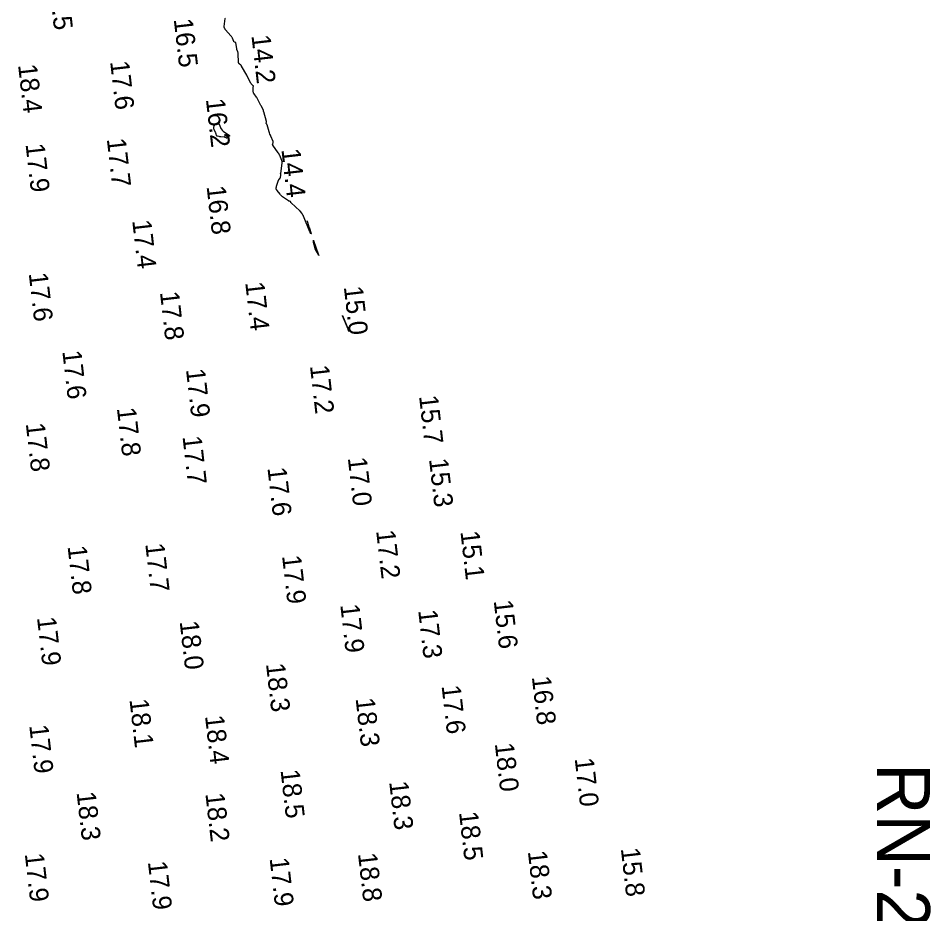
# Model space of a CAD drawing. Extents: x 1023796 to 1112670, y 656573 to 837340.
# Drawn here: x 1110236 to 1110476.5, y 680257.3 to 680493.4 of the extents above; entities that cross this region are included whole.
import ezdxf

# ---------------------------------------------------------------- set-up
doc = ezdxf.new("R2010")
doc.units = 0
for name, color, linetype in [('V-CHAN-CONT-15FT', 7, 'Continuous'), ('V-CHAN-NAID', 7, 'Continuous'), ('V-TOPO-SOUN', 7, 'Continuous')]:
    doc.layers.add(name, color=color, linetype=linetype)

msp = doc.modelspace()

# ---------------------------------------------------------------- linework, layer by layer
at = {"layer": 'V-CHAN-CONT-15FT'}
msp.add_lwpolyline([(1110312.09, 680440.08), (1110312.25, 680439.63), (1110312.28, 680439.55), (1110312.3, 680439.48), (1110312.33, 680439.4), (1110312.35, 680439.32), (1110312.52, 680438.76), (1110312.55, 680438.64), (1110312.59, 680438.53), (1110312.63, 680438.41), (1110312.67, 680438.29), (1110313.25, 680436.7), (1110313.26, 680436.68), (1110313.25, 680436.67), (1110313.25, 680436.66), (1110313.23, 680436.65), (1110313.16, 680436.61), (1110313.14, 680436.61), (1110313.13, 680436.61), (1110313.12, 680436.62), (1110313.11, 680436.63), (1110312.98, 680436.89), (1110312.96, 680436.93), (1110312.94, 680436.98), (1110312.92, 680437.03), (1110312.89, 680437.08), (1110311.18, 680441.27), (1110311.16, 680441.34), (1110311.12, 680441.4), (1110311.09, 680441.47), (1110311.05, 680441.53), (1110310.9, 680441.79), (1110310.86, 680441.85), (1110310.82, 680441.91), (1110310.77, 680441.97), (1110310.72, 680442.02), (1110310.36, 680442.43), (1110310.34, 680442.44), (1110310.33, 680442.46), (1110310.32, 680442.48), (1110310.32, 680442.5), (1110310.3, 680442.57), (1110310.29, 680442.59), (1110310.28, 680442.61), (1110310.27, 680442.63), (1110310.25, 680442.64), (1110307.9, 680444.72), (1110307.88, 680444.75), (1110307.86, 680444.78), (1110307.84, 680444.81), (1110307.83, 680444.84), (1110307.81, 680444.99), (1110307.8, 680445.02), (1110307.78, 680445.05), (1110307.75, 680445.07), (1110307.72, 680445.08), (1110307.47, 680445.15), (1110307.42, 680445.17), (1110307.36, 680445.19), (1110307.32, 680445.21), (1110307.27, 680445.24), (1110305.65, 680446.37), (1110305.47, 680446.5), (1110305.3, 680446.65), (1110305.15, 680446.81), (1110305.01, 680446.99), (1110304.23, 680448.02), (1110304.21, 680448.05), (1110304.2, 680448.07), (1110304.18, 680448.1), (1110304.16, 680448.12), (1110304.07, 680448.25), (1110304.06, 680448.27), (1110304.05, 680448.28), (1110304.04, 680448.29), (1110304.03, 680448.3), (1110303.99, 680448.35), (1110303.99, 680448.37), (1110303.98, 680448.38), (1110303.98, 680448.39), (1110303.98, 680448.41), (1110304.03, 680448.83), (1110304.04, 680448.91), (1110304.05, 680448.99), (1110304.07, 680449.06), (1110304.09, 680449.13), (1110304.52, 680450.49), (1110304.55, 680450.58), (1110304.59, 680450.67), (1110304.64, 680450.75), (1110304.7, 680450.82), (1110304.95, 680451.12), (1110305, 680451.2), (1110305.05, 680451.28), (1110305.08, 680451.37), (1110305.1, 680451.46), (1110305.2, 680452.02), (1110305.2, 680452.06), (1110305.21, 680452.1), (1110305.21, 680452.13), (1110305.2, 680452.17), (1110305.18, 680452.33), (1110305.17, 680452.37), (1110305.17, 680452.4), (1110305.17, 680452.44), (1110305.18, 680452.48), (1110305.55, 680455.24), (1110305.57, 680455.43), (1110305.56, 680455.6), (1110305.52, 680455.78), (1110305.47, 680455.95), (1110305.14, 680456.78), (1110305.09, 680456.88), (1110305.05, 680456.98), (1110305.01, 680457.08), (1110304.96, 680457.18), (1110304.77, 680457.58), (1110304.72, 680457.67), (1110304.67, 680457.77), (1110304.61, 680457.86), (1110304.55, 680457.95), (1110303.15, 680459.92), (1110303.13, 680459.94), (1110303.12, 680459.96), (1110303.11, 680459.99), (1110303.1, 680460.02), (1110303.07, 680460.12), (1110303.06, 680460.15), (1110303.06, 680460.18), (1110303.06, 680460.21), (1110303.07, 680460.23), (1110303.18, 680460.61), (1110303.2, 680460.68), (1110303.2, 680460.76), (1110303.19, 680460.83), (1110303.17, 680460.9), (1110302.56, 680462.35), (1110302.45, 680462.62), (1110302.35, 680462.89), (1110302.26, 680463.16), (1110302.17, 680463.44), (1110301.64, 680465.28), (1110301.62, 680465.33), (1110301.6, 680465.38), (1110301.57, 680465.42), (1110301.53, 680465.47), (1110301.38, 680465.63), (1110301.35, 680465.67), (1110301.34, 680465.72), (1110301.34, 680465.76), (1110301.35, 680465.81), (1110301.41, 680466), (1110301.42, 680466.05), (1110301.43, 680466.1), (1110301.43, 680466.15), (1110301.42, 680466.2), (1110300.72, 680468.75), (1110300.71, 680468.78), (1110300.7, 680468.81), (1110300.69, 680468.84), (1110300.69, 680468.87), (1110300.66, 680469), (1110300.65, 680469.03), (1110300.64, 680469.06), (1110300.63, 680469.09), (1110300.62, 680469.12), (1110300.08, 680470.2), (1110299.98, 680470.39), (1110299.89, 680470.58), (1110299.79, 680470.76), (1110299.69, 680470.95), (1110298.9, 680472.49), (1110298.9, 680472.51), (1110298.89, 680472.52), (1110298.88, 680472.53), (1110298.87, 680472.53), (1110298.83, 680472.57), (1110298.82, 680472.58), (1110298.81, 680472.59), (1110298.8, 680472.6), (1110298.79, 680472.61), (1110298.15, 680473.51), (1110298.05, 680473.66), (1110297.98, 680473.82), (1110297.94, 680473.99), (1110297.92, 680474.16), (1110297.89, 680475.16), (1110297.89, 680475.2), (1110297.89, 680475.25), (1110297.9, 680475.29), (1110297.92, 680475.33), (1110297.99, 680475.49), (1110298.01, 680475.53), (1110298, 680475.56), (1110297.99, 680475.6), (1110297.96, 680475.63), (1110297.56, 680475.98), (1110297.49, 680476.06), (1110297.42, 680476.13), (1110297.36, 680476.22), (1110297.31, 680476.31), (1110296.35, 680478.11), (1110296.34, 680478.12), (1110296.34, 680478.13), (1110296.33, 680478.15), (1110296.33, 680478.16), (1110296.31, 680478.2), (1110296.31, 680478.22), (1110296.31, 680478.23), (1110296.3, 680478.24), (1110296.3, 680478.25), (1110296.27, 680478.34), (1110296.26, 680478.36), (1110296.25, 680478.37), (1110296.25, 680478.39), (1110296.24, 680478.41), (1110294.89, 680480.81), (1110294.84, 680480.89), (1110294.79, 680480.96), (1110294.72, 680481.03), (1110294.65, 680481.09), (1110294.25, 680481.39), (1110294.23, 680481.41), (1110294.21, 680481.44), (1110294.19, 680481.47), (1110294.17, 680481.5), (1110294.12, 680481.63), (1110294.11, 680481.66), (1110294.1, 680481.69), (1110294.09, 680481.73), (1110294.09, 680481.76), (1110293.98, 680484.12), (1110293.96, 680484.23), (1110293.94, 680484.34), (1110293.91, 680484.45), (1110293.88, 680484.56), (1110293.7, 680484.97), (1110293.66, 680485.08), (1110293.62, 680485.19), (1110293.6, 680485.3), (1110293.58, 680485.41), (1110293.37, 680486.9), (1110293.36, 680486.95), (1110293.33, 680487), (1110293.29, 680487.04), (1110293.24, 680487.06), (1110293, 680487.14), (1110292.94, 680487.17), (1110292.89, 680487.2), (1110292.86, 680487.24), (1110292.83, 680487.3), (1110292.45, 680488.16), (1110292.37, 680488.31), (1110292.29, 680488.46), (1110292.19, 680488.61), (1110292.07, 680488.74), (1110290.64, 680490.35), (1110290.59, 680490.41), (1110290.55, 680490.47), (1110290.5, 680490.54), (1110290.47, 680490.61), (1110290.33, 680490.9), (1110290.3, 680490.97), (1110290.28, 680491.05), (1110290.27, 680491.12), (1110290.27, 680491.2), (1110290.51, 680493.33), (1110290.51, 680493.36), (1110290.5, 680493.39), (1110290.49, 680493.42), (1110290.47, 680493.44)], dxfattribs=at)
for points in [[(1110287.77, 680465.26), (1110287.86, 680465.33), (1110287.96, 680465.37), (1110288.59, 680465.55), (1110288.62, 680465.56), (1110288.66, 680465.56), (1110288.7, 680465.57), (1110288.74, 680465.57), (1110288.9, 680465.57), (1110288.93, 680465.57), (1110288.96, 680465.56), (1110288.98, 680465.54), (1110289, 680465.5), (1110289.31, 680464.6), (1110289.34, 680464.5), (1110289.39, 680464.41), (1110289.44, 680464.32), (1110289.5, 680464.23), (1110289.77, 680463.88), (1110289.84, 680463.81), (1110289.9, 680463.74), (1110289.97, 680463.67), (1110290.05, 680463.61), (1110290.35, 680463.38), (1110290.43, 680463.32), (1110290.51, 680463.26), (1110290.59, 680463.21), (1110290.67, 680463.16), (1110291.6, 680462.58), (1110291.69, 680462.51), (1110291.72, 680462.44), (1110291.69, 680462.36), (1110291.62, 680462.28), (1110291.11, 680461.88), (1110291.04, 680461.84), (1110290.97, 680461.82), (1110290.9, 680461.82), (1110290.83, 680461.85), (1110290.54, 680461.99), (1110290.47, 680462.02), (1110290.39, 680462.05), (1110290.32, 680462.06), (1110290.24, 680462.07), (1110289.43, 680462.15), (1110289.32, 680462.16), (1110289.21, 680462.17), (1110289.1, 680462.19), (1110288.99, 680462.2), (1110288.54, 680462.28), (1110288.44, 680462.3), (1110288.37, 680462.35), (1110288.31, 680462.42), (1110288.27, 680462.51), (1110288.15, 680462.91), (1110288.12, 680463.01), (1110288.08, 680463.11), (1110288.04, 680463.21), (1110288, 680463.3), (1110287.63, 680464.12), (1110287.59, 680464.23), (1110287.57, 680464.34), (1110287.57, 680464.46), (1110287.58, 680464.58), (1110287.68, 680465.07), (1110287.71, 680465.18)], [(1110313.87, 680434.18), (1110313.85, 680434.29), (1110313.84, 680434.4), (1110313.81, 680434.83), (1110313.81, 680434.91), (1110313.82, 680434.94), (1110313.84, 680434.92), (1110313.87, 680434.84), (1110315.17, 680431.07), (1110315.18, 680431.05), (1110315.18, 680431.03), (1110315.19, 680431.02), (1110315.19, 680431), (1110315.22, 680430.92), (1110315.22, 680430.91), (1110315.22, 680430.9), (1110315.22, 680430.91), (1110315.21, 680430.92), (1110314.27, 680432.62), (1110314.26, 680432.65), (1110314.25, 680432.69), (1110314.24, 680432.72), (1110314.23, 680432.76), (1110314.22, 680432.9), (1110314.21, 680432.94), (1110314.21, 680432.97), (1110314.2, 680433.01), (1110314.19, 680433.04), (1110314.13, 680433.24), (1110314.11, 680433.29), (1110314.1, 680433.34), (1110314.08, 680433.38), (1110314.07, 680433.43), (1110313.92, 680433.97), (1110313.89, 680434.08)], [(1110321.49, 680414.97), (1110321.49, 680414.98), (1110321.48, 680415), (1110321.47, 680415.06), (1110321.47, 680415.07), (1110321.46, 680415.07), (1110321.47, 680415.07), (1110321.47, 680415.06), (1110323.24, 680410.83), (1110323.24, 680410.82), (1110323.24, 680410.81), (1110323.24, 680410.82), (1110323.23, 680410.83), (1110323.17, 680410.91), (1110323.17, 680410.92), (1110323.16, 680410.92), (1110323.16, 680410.92), (1110323.15, 680410.92), (1110323.11, 680410.92), (1110323.11, 680410.93), (1110323.1, 680410.93), (1110323.1, 680410.93), (1110323.1, 680410.94), (1110323.08, 680411), (1110323.08, 680411.01), (1110323.08, 680411.02), (1110323.08, 680411.03), (1110323.07, 680411.05), (1110323, 680411.24), (1110322.98, 680411.28), (1110322.97, 680411.32), (1110322.95, 680411.36), (1110322.94, 680411.39), (1110321.5, 680414.94), (1110321.5, 680414.96)]]:
    msp.add_lwpolyline(points, close=True, dxfattribs=at)

# ---------------------------------------------------------------- texts
at = {"layer": 'V-CHAN-NAID'}
msp.add_text('RN-20', height=14, rotation=270, dxfattribs=at).set_placement((1110462.33, 680296.99))
at = {"layer": 'V-TOPO-SOUN'}
for s, p in [('17.5 ', (1110244.01, 680503)), ('16.5 ', (1110276.98, 680493.15)), ('14.2 ', (1110297.46, 680488.85)), ('17.6 ', (1110260.21, 680481.98)), ('18.4 ', (1110235.94, 680481.1)), ('16.2 ', (1110285.45, 680472.05)), ('17.9 ', (1110237.91, 680460.2)), ('17.7 ', (1110259.33, 680461.58)), ('14.4 ', (1110305.36, 680458.83)), ('16.8 ', (1110285.64, 680449.05)), ('17.4 ', (1110266.03, 680440.06)), ('17.6 ', (1110238.75, 680426.14)), ('17.4 ', (1110295.82, 680423.72)), ('15.0 ', (1110321.81, 680422.58)), ('17.8 ', (1110273.34, 680421.2)), ('17.6 ', (1110247.61, 680405.63)), ('17.9 ', (1110280.2, 680400.82)), ('17.2 ', (1110312.88, 680401.77)), ('15.7 ', (1110341.64, 680393.79)), ('17.8 ', (1110261.99, 680390.59)), ('17.8 ', (1110237.97, 680386.52)), ('17.7 ', (1110279.29, 680383.1)), ('17.0 ', (1110322.86, 680377.47)), ('15.3 ', (1110344.27, 680377.17)), ('17.6 ', (1110301.68, 680374.83)), ('17.2 ', (1110330.33, 680358.27)), ('15.1 ', (1110352.55, 680358.04)), ('17.8 ', (1110248.99, 680354.15)), ('17.7 ', (1110269.47, 680354.79)), ('17.9 ', (1110305.53, 680351.64)), ('15.6 ', (1110361.32, 680339.82)), ('17.9 ', (1110320.88, 680338.75)), ('17.3 ', (1110341.42, 680337.27)), ('17.9 ', (1110240.93, 680335.37)), ('18.0 ', (1110278.54, 680334.32)), ('18.3 ', (1110301.29, 680323.16)), ('16.8 ', (1110371.37, 680319.75)), ('17.6 ', (1110347.58, 680317.35)), ('18.1 ', (1110265.31, 680313.75)), ('18.3 ', (1110324.92, 680314.01)), ('18.4 ', (1110285.22, 680309.42)), ('17.9 ', (1110238.89, 680306.92)), ('18.0 ', (1110361.61, 680302.14)), ('17.0 ', (1110382.67, 680298.2)), ('18.5 ', (1110305.13, 680295.12)), ('18.3 ', (1110333.77, 680292.06)), ('18.3 ', (1110251.36, 680289.27)), ('18.2 ', (1110285.32, 680288.94)), ('18.5 ', (1110352.18, 680284.03)), ('17.9 ', (1110237.71, 680273.07)), ('18.8 ', (1110325.54, 680273.13)), ('18.3 ', (1110370.32, 680273.72)), ('15.8 ', (1110394.83, 680274.48)), ('17.9 ', (1110270.16, 680270.97)), ('17.9 ', (1110302.25, 680271.88))]:
    msp.add_text(s, height=5, rotation=276.5594, dxfattribs=at).set_placement(p)

doc.saveas('drawing.dxf')
